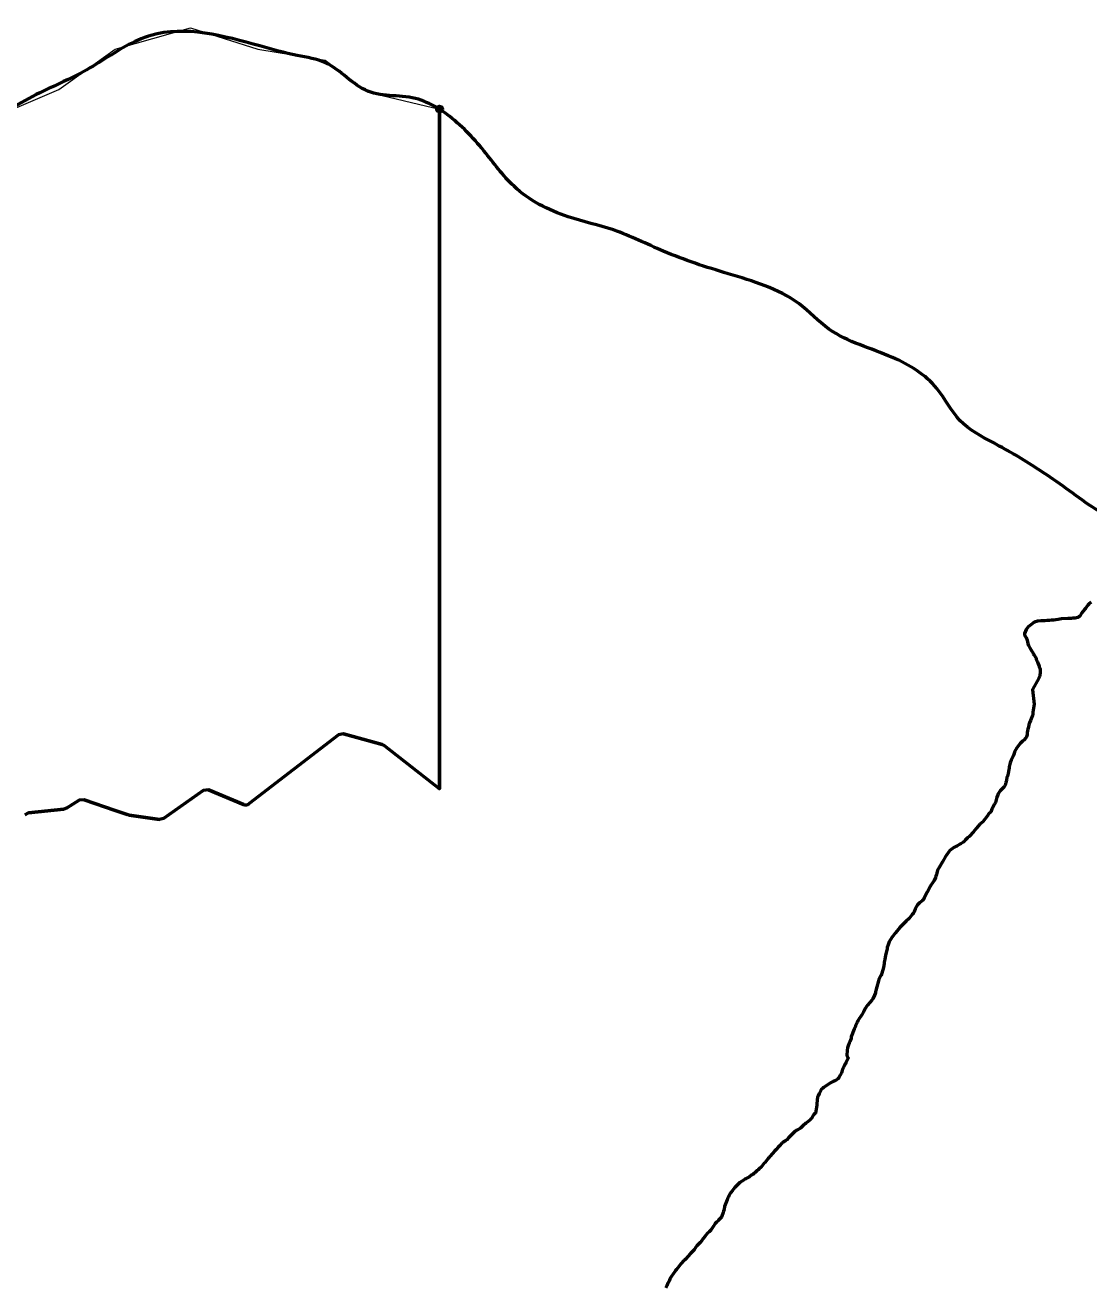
# Model space of a CAD drawing. Extents: x 553962 to 842807, y 8883888 to 9032388.
# Drawn here: x 805501 to 807376, y 9017421 to 9019645 of the extents above; entities that cross this region are included whole.
import ezdxf

# ---------------------------------------------------------------- set-up
doc = ezdxf.new("R2010")
doc.units = 0
doc.header["$LTSCALE"] = 20
doc.header["$PDMODE"] = 32
doc.header["$PDSIZE"] = 10
for name, color, linetype, lineweight in [('24', 7, 'Continuous', 25), ('27', 7, 'Continuous', 13), ('28', 7, 'Continuous', 53), ('29', 7, 'Continuous', 53), ('35', 7, 'Continuous', 13)]:
    doc.layers.add(name, color=color, linetype=linetype, lineweight=lineweight)

msp = doc.modelspace()

# ---------------------------------------------------------------- linework, layer by layer
at = {"layer": '24'}
msp.add_line((807289.31, 9018602), (807289.35, 9018602.16), dxfattribs=at)
at = {"layer": '24', "lineweight": 53}
for points in [[(807380.33, 9018627.66), (807376.02, 9018624.57), (807374.47, 9018622.78), (807371.68, 9018618.75), (807370.29, 9018616.96), (807368.37, 9018614.88), (807363.39, 9018608.53), (807360.17, 9018603.22), (807359.6, 9018602.97), (807359.36, 9018602.54), (807358.95, 9018602.37), (807358.38, 9018601.84), (807357.41, 9018601.49), (807357.05, 9018601.03), (807354.33, 9018600.12), (807352.19, 9018599.7), (807349.87, 9018599.77), (807347.9, 9018599.57), (807345.68, 9018599.16), (807339.34, 9018599.35), (807327.77, 9018598.39), (807321.98, 9018597.53), (807318.13, 9018596.48), (807314.27, 9018595.94), (807310.34, 9018595.92), (807306.56, 9018595.6), (807304.55, 9018595.3), (807302.62, 9018595.39), (807298.85, 9018595.28), (807296.84, 9018595.08), (807293.06, 9018595.18), (807291.4, 9018595.09), (807285.43, 9018594.33), (807283.68, 9018593.96), (807281.58, 9018593.27), (807280.64, 9018592.65), (807280.01, 9018592.58), (807279.34, 9018591.91), (807274, 9018588.16), (807269.29, 9018584.35), (807267.73, 9018582.56), (807265.81, 9018579.83), (807262.78, 9018572.93), (807262.88, 9018571.11), (807263.52, 9018568.55), (807265.46, 9018565.42), (807267.15, 9018561.16), (807268.56, 9018555.05), (807269.18, 9018553.2), (807270.01, 9018551.34), (807272.38, 9018547.26), (807275.86, 9018541.66), (807277.27, 9018539.14), (807278.18, 9018537.13), (807279.11, 9018535.45), (807282.09, 9018530.78), (807283.02, 9018528.93), (807283.3, 9018527.38), (807285.66, 9018522.99), (807286.96, 9018519.14), (807288.63, 9018515.36), (807288.84, 9018514.12), (807289.83, 9018511.42), (807290.05, 9018509.58), (807290.07, 9018507.57), (807290.38, 9018503.71), (807290.02, 9018498.84), (807289.47, 9018497.77), (807287.94, 9018493.92), (807276.87, 9018474.14), (807279.63, 9018448.15), (807277.51, 9018434.26), (807277.15, 9018429.26), (807276.62, 9018428.27), (807273.42, 9018419.47), (807271.41, 9018415.38), (807270.17, 9018411.68), (807269.51, 9018407.83), (807268.35, 9018403.97), (807267.26, 9018398.02), (807267.23, 9018394.17), (807266.85, 9018392.17), (807265.96, 9018390.4), (807264.92, 9018388.91), (807261.66, 9018384.84), (807259.49, 9018382.94), (807259.49, 9018382.94), (807255.36, 9018378.71), (807248.96, 9018371.13), (807245.23, 9018363.91), (807244.23, 9018361.47), (807242.66, 9018356.35), (807241.82, 9018354.33), (807239.3, 9018349.69)], [(807239.3, 9018349.69), (807237.43, 9018344.81), (807236.18, 9018340.18), (807235.77, 9018337.91), (807235.54, 9018335.56), (807234.91, 9018333.2), (807233.72, 9018326.13), (807233.09, 9018323.77), (807232.65, 9018321.42), (807231.87, 9018318.89), (807230.95, 9018314.43), (807230.33, 9018312.07), (807230.07, 9018309.85), (807228.47, 9018305.57), (807227.55, 9018303.51), (807227, 9018302.63), (807225.42, 9018301.44), (807221.94, 9018297.96), (807219.76, 9018295.56), (807216.6, 9018290.35), (807215.6, 9018288.13), (807214.15, 9018284.01), (807212.76, 9018279.51), (807212.19, 9018277.08), (807211.34, 9018274.72), (807210.12, 9018272.09), (807206.45, 9018265.37), (807204.93, 9018262.92), (807203.11, 9018257.69), (807200.67, 9018255.75), (807199.46, 9018254.25), (807197.68, 9018251.52), (807189.16, 9018240.99), (807184.25, 9018236.58), (807177.5, 9018229.09), (807172.56, 9018223.2), (807165.2, 9018214.89), (807162.46, 9018212.34), (807160.26, 9018210.65), (807158.42, 9018208.32), (807156.53, 9018206.31), (807155.82, 9018205.88), (807155.14, 9018205.06), (807151.03, 9018202.32), (807148.47, 9018201.12), (807143.32, 9018197.82), (807140.76, 9018196.43), (807138.19, 9018195.34), (807135.62, 9018193.74), (807131.08, 9018190.05), (807129.14, 9018187.7), (807125.38, 9018182.25), (807123.31, 9018179.66), (807118.15, 9018170.4), (807112.06, 9018160.54), (807109.6, 9018155.4), (807108.4, 9018150.26), (807107.71, 9018147.86), (807106.5, 9018145.11), (807105.8, 9018142.47), (807103.32, 9018137.33), (807099.9, 9018132.34), (807098.44, 9018129.7), (807096.54, 9018126.96), (807092.7, 9018119.49), (807090.98, 9018116.67), (807086.11, 9018106.73), (807084.52, 9018104.16), (807083.84, 9018103.49), (807083.64, 9018102.89), (807083.15, 9018102.68), (807082.2, 9018101.58), (807077.56, 9018097.78), (807075.56, 9018095.94), (807074.25, 9018094.23), (807072.64, 9018091.56), (807070.18, 9018086.85), (807068.23, 9018082.14), (807066.79, 9018079.86), (807064.72, 9018077.74), (807061.18, 9018072.65), (807059.14, 9018070.25), (807054.4, 9018065.86), (807052.16, 9018064.11), (807042.92, 9018054.46), (807035.24, 9018045.03), (807028.93, 9018036.79), (807024.06, 9018029.06), (807022.14, 9018024.26), (807020.6, 9018019.37), (807020.36, 9018017.02), (807019.95, 9018014.74), (807017.82, 9018005.83), (807016.3, 9017998.16), (807016.3, 9017998.16), (807016.07, 9017995.81), (807015.46, 9017993.45), (807015.41, 9017990.92), (807014.19, 9017984.2), (807011.1, 9017973.97), (807011.08, 9017973.88)], [(807011.08, 9017973.88), (807010.07, 9017970.22), (807009.9, 9017970.02), (807009.36, 9017969.99), (807009.21, 9017969.86), (807008.97, 9017968.97), (807008.23, 9017967.66), (807006.06, 9017962.89), (807005.27, 9017960.68), (807002.5, 9017950.05), (807000.61, 9017943.71), (807000.33, 9017941.4), (806999.82, 9017939.34), (806998.44, 9017935.05), (806995.12, 9017928.62), (806993.69, 9017926.41), (806990.16, 9017922.12), (806986.1, 9017917.73), (806983.99, 9017915.1), (806982.42, 9017912.62), (806979.12, 9017905.89), (806975.82, 9017900.46), (806973.67, 9017897.27), (806972.06, 9017894.49), (806968.86, 9017889.98), (806967.48, 9017887.35), (806967.39, 9017886.22), (806966.16, 9017883.35), (806965.12, 9017881.41), (806964.42, 9017879.12), (806962.75, 9017875.38), (806957.46, 9017861.66), (806956.91, 9017859.19), (806954.94, 9017853.01), (806953.63, 9017850.52), (806951.79, 9017846.11), (806950.59, 9017842.38), (806949.98, 9017837.66), (806949.68, 9017829.64), (806949.93, 9017827.23), (806952, 9017824.59), (806951.99, 9017824.19), (806947.54, 9017816.13), (806947.01, 9017814.14), (806946.47, 9017813.77), (806946.3, 9017813.22), (806945.08, 9017811.15), (806944.08, 9017809.17), (806943.24, 9017806.88), (806942.19, 9017804.73), (806941.36, 9017802.66), (806939.99, 9017798.23), (806937.79, 9017794.02), (806936.82, 9017791.88), (806935.37, 9017789.68), (806933.61, 9017787.81), (806930.99, 9017785.47), (806929.18, 9017784.44), (806927.61, 9017784.15), (806927.28, 9017783.84), (806925.61, 9017783.26), (806924.31, 9017782.42), (806921.97, 9017781.44), (806908.41, 9017772.74), (806906.41, 9017770.99), (806904.92, 9017769.4), (806903.52, 9017767.24), (806900.76, 9017762.12), (806898.98, 9017757.98), (806898.04, 9017755.38), (806897.17, 9017750.46), (806896.77, 9017743.89), (806896.74, 9017741.45), (806894.14, 9017727.58), (806893.38, 9017727.35), (806893.19, 9017726.57), (806892.54, 9017726.15), (806891.47, 9017724.86), (806890.14, 9017722.97), (806888.19, 9017719.69), (806887.11, 9017718.12), (806886.6, 9017717.75), (806884.18, 9017715.25), (806878.94, 9017710.63), (806877.5, 9017709.61), (806876.29, 9017708.34), (806872.58, 9017705.33), (806867.71, 9017700.96), (806865.1, 9017699.09), (806862.13, 9017697.45), (806860.29, 9017696.61), (806858.58, 9017695.47), (806856.22, 9017693.5), (806852.43, 9017690.01), (806847.02, 9017683.76), (806843.85, 9017680.6), (806843.85, 9017680.6), (806840.86, 9017678.55), (806839.45, 9017677.3), (806838.07, 9017676.72), (806836.6, 9017675.76)], [(806836.6, 9017675.76), (806835.08, 9017674.38), (806830.67, 9017669.56), (806828.55, 9017667.52), (806825, 9017663.03), (806821.91, 9017660.24), (806814.46, 9017651.71), (806812.25, 9017648.58), (806810.93, 9017647.22), (806808.7, 9017644.32), (806805.5, 9017640.54), (806804.07, 9017639.07), (806798.42, 9017632.28), (806795.29, 9017629.46), (806793.04, 9017627.62), (806791.69, 9017626.3), (806790.12, 9017625.05), (806787.98, 9017622.92), (806786.3, 9017621.53), (806784.89, 9017620.56), (806783.71, 9017619.5), (806782.31, 9017618.74), (806777.69, 9017615.29), (806773.17, 9017612.79), (806771.55, 9017611.73), (806769.89, 9017610.92), (806766.96, 9017608.93), (806764.16, 9017606.69), (806761.17, 9017604.86), (806755.41, 9017599.87), (806751.91, 9017596.46), (806749.54, 9017593.3), (806748.05, 9017590.99), (806745.11, 9017587.4), (806743.77, 9017585.51), (806742.54, 9017583.45), (806741.73, 9017581.66), (806740.72, 9017580.02), (806739.14, 9017576.66), (806738.53, 9017574.8), (806736.14, 9017568.96), (806733.97, 9017562.88), (806733.2, 9017557.74), (806732.17, 9017554.39), (806731.79, 9017552.53), (806729.21, 9017545.68), (806728.36, 9017544.05), (806727.64, 9017543.07), (806725.78, 9017541.19), (806725.18, 9017540.39), (806723.27, 9017538.56), (806722.59, 9017537.61), (806719.67, 9017535.08), (806717.15, 9017532.14), (806714.37, 9017528.28), (806712, 9017524.54), (806709.59, 9017521.29), (806706.6, 9017518.18), (806704.14, 9017516), (806699.42, 9017510.15), (806696.38, 9017506.68), (806693.85, 9017503.06), (806690.8, 9017499.66), (806688.22, 9017496.27), (806685.24, 9017493.26), (806683.3, 9017490.92), (806680.44, 9017486.62), (806679, 9017485), (806673.78, 9017480.29), (806665.26, 9017470.3), (806663.48, 9017468.52), (806661.57, 9017466.9), (806657.81, 9017462.38), (806651.86, 9017454.78), (806649.24, 9017451.63), (806647.49, 9017450.03), (806645.49, 9017447.24), (806644.16, 9017445), (806640.04, 9017439.13), (806638.86, 9017437.24), (806637.68, 9017435), (806636.24, 9017431.5), (806634.26, 9017427.67), (806632.39, 9017422.93), (806630.51, 9017419.57)]]:
    msp.add_lwpolyline(points, dxfattribs=at)
at = {"layer": '27'}
msp.add_lwpolyline([(804614.85, 9019122.46), (804707.14, 9019151.73), (804844.61, 9019227.62), (804877.8, 9019256.08), (804934.68, 9019294.02), (805057.94, 9019336.71), (805181.19, 9019346.19), (805261.78, 9019403.11), (805370.82, 9019450.54), (805560.44, 9019531.17), (805659.99, 9019602.31), (805792.73, 9019640.26), (805911.24, 9019602.31), (806029.75, 9019583.34), (806105.6, 9019526.43), (806231.71, 9019497)], dxfattribs=at)
for points in [[(806231.71, 9019497), (806245.24, 9019487.22), (806309.82, 9019423.37), (806362.95, 9019360.84), (806458.16, 9019307.03), (806538.26, 9019283.82), (806625.92, 9019246.58), (806740.31, 9019206.68), (806864.81, 9019154.03), (806918.05, 9019109.3), (807029.83, 9019059.25), (807108.48, 9019004.24), (807148.91, 9018948.12), (807208.54, 9018908.45), (807284.69, 9018863.63), (807376.02, 9018799.67)], [(807376.02, 9018799.67), (807469.95, 9018744.6), (807538.5, 9018706.17), (807611.95, 9018633.38), (807674.01, 9018573.36), (807737.31, 9018508.24), (807810.7, 9018425.28), (807827.22, 9018418.85), (807889.21, 9018346.11), (807918.05, 9018268.42), (807947.03, 9018212.35), (807988.7, 9018149.86), (808008.87, 9018114.17), (808059.31, 9018026.22), (808081.87, 9017963.81), (808098.01, 9017889.99), (808114.18, 9017823.8), (808160.97, 9017765.11), (808187.6, 9017744.65), (808254.85, 9017702.41), (808327.28, 9017674.13), (808423.99, 9017659.75), (808539.96, 9017674.53), (808596.08, 9017688.29), (808709.39, 9017682.73), (808799.76, 9017674.73), (808896.42, 9017651.44), (808959.98, 9017630.84), (809027.36, 9017611.48), (809116.34, 9017581.87), (809226.86, 9017533.09), (809290.2, 9017474.33), (809333.25, 9017430.92), (809392.68, 9017355.64), (809395.14, 9017351.83)]]:
    msp.add_spline(points, degree=3, dxfattribs=at)
msp.add_point((806231.71, 9019497), dxfattribs=at)
at = {"layer": '28'}
for points in [[(806231.71, 9019497), (806231.71, 9018299.1), (806133.81, 9018375.16), (806130.3, 9018376.92), (806062.45, 9018395.62), (806053.7, 9018393.91), (805896.05, 9018272.78)], [(805886.12, 9018271.48), (805824.44, 9018297.08), (805814.8, 9018296), (805745.25, 9018246.56), (805738, 9018244.82), (805684.71, 9018252.66), (805680.84, 9018253.6), (805659.72, 9018260.86), (805604.98, 9018279.65), (805596.45, 9018278.68), (805573.88, 9018264.64), (805569.61, 9018263.18), (805507.25, 9018256.85), (805500.65, 9018253.39)]]:
    msp.add_lwpolyline(points, dxfattribs=at)
msp.add_ellipse((805889.95, 9018280.7), major_axis=(-9.89, 1.46), ratio=0.999088, start_param=1.3231558, end_param=2.3724453, dxfattribs=at)
for points in [[(807376.02, 9018799.67), (807284.69, 9018863.63), (807208.54, 9018908.45), (807148.91, 9018948.12), (807108.48, 9019004.24), (807029.83, 9019059.25), (806918.05, 9019109.3), (806864.81, 9019154.03), (806740.31, 9019206.68), (806625.92, 9019246.58), (806538.26, 9019283.82), (806458.16, 9019307.03), (806362.95, 9019360.84), (806309.82, 9019423.37), (806245.24, 9019487.22), (806231.71, 9019497)], [(809395.14, 9017351.83), (809392.68, 9017355.64), (809333.25, 9017430.92), (809290.2, 9017474.33), (809226.86, 9017533.09), (809116.34, 9017581.87), (809027.36, 9017611.48), (808959.98, 9017630.84), (808896.42, 9017651.44), (808799.76, 9017674.73), (808709.39, 9017682.73), (808596.08, 9017688.29), (808539.96, 9017674.53), (808423.99, 9017659.75), (808327.28, 9017674.13), (808254.85, 9017702.41), (808187.6, 9017744.65), (808160.97, 9017765.11), (808114.18, 9017823.8), (808098.01, 9017889.99), (808081.87, 9017963.81), (808059.31, 9018026.22), (808008.87, 9018114.17), (807988.7, 9018149.86), (807947.03, 9018212.35), (807918.05, 9018268.42), (807889.21, 9018346.11), (807827.22, 9018418.85), (807810.7, 9018425.28), (807737.31, 9018508.24), (807674.01, 9018573.36), (807611.95, 9018633.38), (807538.5, 9018706.17), (807469.95, 9018744.6), (807376.02, 9018799.67)]]:
    msp.add_spline(points, degree=3, dxfattribs=at)
msp.add_point((806231.71, 9019497), dxfattribs=at)
at = {"layer": '29'}
for p, q in [((806062.45, 9018395.62), (806130.3, 9018376.92)), ((805896.05, 9018272.78), (806053.7, 9018393.91)), ((805745.25, 9018246.56), (805814.8, 9018296)), ((805824.44, 9018297.08), (805886.12, 9018271.48)), ((805507.25, 9018256.85), (805569.61, 9018263.18)), ((805573.88, 9018264.64), (805596.45, 9018278.68)), ((805684.71, 9018252.66), (805738, 9018244.82))]:
    msp.add_line(p, q, dxfattribs=at)
for points in [[(806133.81, 9018375.16), (806231.71, 9018299.1), (806231.71, 9019497)], [(805604.98, 9018279.65), (805659.72, 9018260.86), (805680.84, 9018253.6)]]:
    msp.add_lwpolyline(points, dxfattribs=at)
msp.add_ellipse((805889.95, 9018280.7), major_axis=(-9.89, 1.46), ratio=0.999088, start_param=1.3231558, end_param=2.3724453, dxfattribs=at)
msp.add_spline([(806231.71, 9019497), (806194.45, 9019514.13), (806105.38, 9019528.49), (806030.53, 9019578.39), (805980.94, 9019591.31), (805914.81, 9019608.12), (805722.61, 9019626.71), (805637.04, 9019582.55), (805593.59, 9019557.3), (805527.19, 9019525.78), (805423.72, 9019471.52), (805275.65, 9019412.36), (805210.47, 9019370.67), (805146.65, 9019346.77), (805076.55, 9019335.61), (804996.22, 9019319.41), (804931.13, 9019295.51), (804894.06, 9019270.23), (804848, 9019233.54), (804782.83, 9019194.39), (804704.86, 9019145.11), (804614.85, 9019122.46)], degree=3, dxfattribs=at)
at = {"layer": '35'}
msp.add_lwpolyline([(804614.85, 9019122.46), (804707.14, 9019151.73), (804844.61, 9019227.62), (804877.8, 9019256.08), (804934.68, 9019294.02), (805057.94, 9019336.71), (805181.19, 9019346.19), (805261.78, 9019403.11), (805370.82, 9019450.54), (805560.44, 9019531.17), (805659.99, 9019602.31), (805792.73, 9019640.26), (805911.24, 9019602.31), (806029.75, 9019583.34), (806105.6, 9019526.43), (806231.71, 9019497)], dxfattribs=at)
for points in [[(806231.71, 9019497), (806245.24, 9019487.22), (806309.82, 9019423.37), (806362.95, 9019360.84), (806458.16, 9019307.03), (806538.26, 9019283.82), (806625.92, 9019246.58), (806740.31, 9019206.68), (806864.81, 9019154.03), (806918.05, 9019109.3), (807029.83, 9019059.25), (807108.48, 9019004.24), (807148.91, 9018948.12), (807208.54, 9018908.45), (807284.69, 9018863.63), (807376.02, 9018799.67)], [(807376.02, 9018799.67), (807469.95, 9018744.6), (807538.5, 9018706.17), (807611.95, 9018633.38), (807674.01, 9018573.36), (807737.31, 9018508.24), (807810.7, 9018425.28), (807827.22, 9018418.85), (807889.21, 9018346.11), (807918.05, 9018268.42), (807947.03, 9018212.35), (807988.7, 9018149.86), (808008.87, 9018114.17), (808059.31, 9018026.22), (808081.87, 9017963.81), (808098.01, 9017889.99), (808114.18, 9017823.8), (808160.97, 9017765.11), (808187.6, 9017744.65), (808254.85, 9017702.41), (808327.28, 9017674.13), (808423.99, 9017659.75), (808539.96, 9017674.53), (808596.08, 9017688.29), (808709.39, 9017682.73), (808799.76, 9017674.73), (808896.42, 9017651.44), (808959.98, 9017630.84), (809027.36, 9017611.48), (809116.34, 9017581.87), (809226.86, 9017533.09), (809290.2, 9017474.33), (809333.25, 9017430.92), (809392.68, 9017355.64), (809395.14, 9017351.83)]]:
    msp.add_spline(points, degree=3, dxfattribs=at)
msp.add_point((806231.71, 9019497), dxfattribs=at)

doc.saveas('drawing.dxf')
